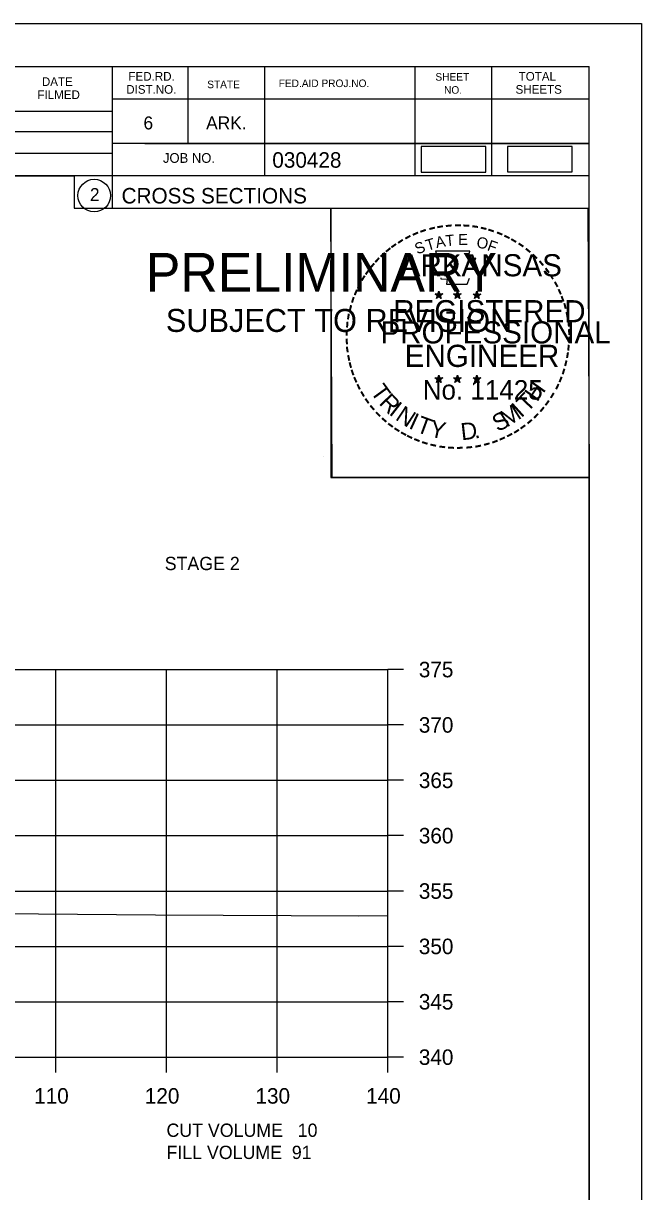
# Model space of a CAD drawing. Extents: x 1374859 to 1376773, y 382242 to 389804.
# Drawn here: x 1376241.6 to 1376297.5, y 385549.6 to 385655.1 of the extents above; entities that cross this region are included whole.
import ezdxf

# ---------------------------------------------------------------- set-up
doc = ezdxf.new("R2010")
doc.units = 0
for name, color, linetype in [('R_Axis', 7, 'Continuous'), ('R_Axis Annot', 7, 'Continuous'), ('R_Border', 7, 'Continuous'), ('R_Border PE', 7, 'Continuous'), ('R_Border Prem', 7, 'Continuous'), ('R_Drive', 7, 'Continuous'), ('R_Exist Surface', 7, 'Continuous'), ('R_Grid', 7, 'Continuous'), ('R_MOT', 7, 'Continuous'), ('R_No Plot', 7, 'Continuous')]:
    doc.layers.add(name, color=color, linetype=linetype)

msp = doc.modelspace()

# ---------------------------------------------------------------- linework, layer by layer
at = {"layer": 'R_Axis'}
for p, q in [((1376274.57, 385561.79), (1376274.57, 385596.79)), ((1376275.97, 385596.79), (1376274.57, 385596.79)), ((1376275.97, 385591.79), (1376274.57, 385591.79)), ((1376275.97, 385586.79), (1376274.57, 385586.79)), ((1376275.97, 385581.79), (1376274.57, 385581.79)), ((1376275.97, 385576.79), (1376274.57, 385576.79)), ((1376275.97, 385571.79), (1376274.57, 385571.79)), ((1376275.97, 385566.79), (1376274.57, 385566.79)), ((1375994.57, 385561.79), (1376274.57, 385561.79)), ((1376244.57, 385560.39), (1376244.57, 385561.79)), ((1376254.57, 385560.39), (1376254.57, 385561.79)), ((1376264.57, 385560.39), (1376264.57, 385561.79)), ((1376274.57, 385560.39), (1376274.57, 385561.79)), ((1376275.97, 385561.79), (1376274.57, 385561.79))]:
    msp.add_line(p, q, dxfattribs=at)
at = {"layer": 'R_Border'}
for p, q in [((1375976.57, 385651.25), (1376292.75, 385651.25)), ((1376249.65, 385651.25), (1376249.65, 385638.45)), ((1376256.49, 385651.25), (1376256.49, 385644.31)), ((1376263.43, 385651.25), (1376263.43, 385641.37)), ((1376277.01, 385651.25), (1376277.01, 385641.37)), ((1376283.95, 385651.25), (1376283.95, 385641.37)), ((1376292.75, 385445.79), (1376292.75, 385651.25)), ((1376292.75, 385648.31), (1376249.65, 385648.31)), ((1376292.75, 385648.33), (1376292.75, 385648.33)), ((1376210.49, 385647.23), (1376249.65, 385647.23)), ((1376210.49, 385645.37), (1376249.65, 385645.37)), ((1376292.75, 385644.31), (1376249.65, 385644.31)), ((1376252.61, 385644.31), (1376292.75, 385644.31)), ((1376210.49, 385643.43), (1376249.65, 385643.43)), ((1376292.75, 385641.37), (1376210.49, 385641.37)), ((1376249.65, 385638.45), (1376292.75, 385638.45))]:
    msp.add_line(p, q, dxfattribs=at)
msp.add_circle((1376248.04, 385639.59), 1.47, dxfattribs=at)
at = {"layer": 'R_Border PE'}
for p, q in [((1376278.84, 385630.71), (1376279.18, 385630.59)), ((1376278.84, 385630.71), (1376279.09, 385630.66)), ((1376278.84, 385630.71), (1376279.07, 385630.58)), ((1376278.97, 385630.3), (1376279.18, 385630.59)), ((1376278.97, 385630.3), (1376279.09, 385630.54)), ((1376278.97, 385630.3), (1376279.18, 385630.51)), ((1376279.18, 385630.96), (1376279.14, 385630.71)), ((1376279.18, 385630.59), (1376279.18, 385630.96)), ((1376279.18, 385630.96), (1376279.23, 385630.71)), ((1376279.53, 385630.71), (1376279.18, 385630.59)), ((1376279.4, 385630.3), (1376279.18, 385630.59)), ((1376279.4, 385630.3), (1376279.18, 385630.51)), ((1376279.53, 385630.71), (1376279.25, 385630.66)), ((1376279.4, 385630.3), (1376279.26, 385630.59)), ((1376279.53, 385630.71), (1376279.33, 385630.6)), ((1376280.51, 385630.71), (1376280.85, 385630.59)), ((1376280.51, 385630.71), (1376280.76, 385630.66)), ((1376280.51, 385630.71), (1376280.74, 385630.58)), ((1376280.64, 385630.3), (1376280.85, 385630.59)), ((1376280.64, 385630.3), (1376280.76, 385630.54)), ((1376280.64, 385630.3), (1376280.85, 385630.51)), ((1376280.85, 385630.96), (1376280.81, 385630.71)), ((1376280.85, 385630.59), (1376280.85, 385630.96)), ((1376280.85, 385630.96), (1376280.9, 385630.71)), ((1376281.2, 385630.71), (1376280.85, 385630.59)), ((1376281.07, 385630.3), (1376280.85, 385630.59)), ((1376281.07, 385630.3), (1376280.85, 385630.51)), ((1376281.2, 385630.71), (1376280.92, 385630.66)), ((1376281.07, 385630.3), (1376280.93, 385630.59)), ((1376281.2, 385630.71), (1376281, 385630.6)), ((1376282.27, 385630.69), (1376282.62, 385630.58)), ((1376282.27, 385630.69), (1376282.52, 385630.65)), ((1376282.27, 385630.69), (1376282.51, 385630.57)), ((1376282.4, 385630.29), (1376282.62, 385630.58)), ((1376282.4, 385630.29), (1376282.53, 385630.53)), ((1376282.4, 385630.29), (1376282.62, 385630.5)), ((1376282.62, 385630.95), (1376282.58, 385630.7)), ((1376282.62, 385630.58), (1376282.62, 385630.95)), ((1376282.62, 385630.95), (1376282.67, 385630.7)), ((1376282.97, 385630.69), (1376282.62, 385630.58)), ((1376282.83, 385630.29), (1376282.62, 385630.58)), ((1376282.83, 385630.29), (1376282.62, 385630.5)), ((1376282.97, 385630.69), (1376282.68, 385630.64)), ((1376282.83, 385630.29), (1376282.69, 385630.58)), ((1376282.97, 385630.69), (1376282.76, 385630.59)), ((1376278.83, 385623.13), (1376279.18, 385623.02)), ((1376278.83, 385623.13), (1376279.08, 385623.09)), ((1376278.83, 385623.13), (1376279.07, 385623.01)), ((1376278.96, 385622.72), (1376279.18, 385623.02)), ((1376279.18, 385623.39), (1376279.14, 385623.13)), ((1376279.18, 385623.02), (1376279.18, 385623.39)), ((1376279.18, 385623.39), (1376279.23, 385623.14)), ((1376279.53, 385623.13), (1376279.18, 385623.02)), ((1376279.39, 385622.72), (1376279.18, 385623.02)), ((1376279.53, 385623.13), (1376279.24, 385623.08)), ((1376279.39, 385622.72), (1376279.26, 385623.02)), ((1376279.53, 385623.13), (1376279.32, 385623.03)), ((1376280.5, 385623.13), (1376280.85, 385623.02)), ((1376280.5, 385623.13), (1376280.75, 385623.09)), ((1376280.5, 385623.13), (1376280.74, 385623.01)), ((1376280.63, 385622.72), (1376280.85, 385623.02)), ((1376280.85, 385623.39), (1376280.81, 385623.13)), ((1376280.85, 385623.02), (1376280.85, 385623.39)), ((1376280.85, 385623.39), (1376280.9, 385623.14)), ((1376281.2, 385623.13), (1376280.85, 385623.02)), ((1376281.06, 385622.72), (1376280.85, 385623.02)), ((1376281.2, 385623.13), (1376280.91, 385623.08)), ((1376281.06, 385622.72), (1376280.93, 385623.02)), ((1376281.2, 385623.13), (1376280.99, 385623.03)), ((1376282.27, 385623.12), (1376282.62, 385623.01)), ((1376282.27, 385623.12), (1376282.52, 385623.08)), ((1376282.27, 385623.12), (1376282.5, 385623)), ((1376282.62, 385623.38), (1376282.58, 385623.12)), ((1376282.62, 385623.01), (1376282.62, 385623.38)), ((1376282.62, 385623.38), (1376282.67, 385623.13)), ((1376282.96, 385623.12), (1376282.62, 385623.01)), ((1376282.96, 385623.12), (1376282.68, 385623.07)), ((1376282.96, 385623.12), (1376282.76, 385623.02)), ((1376278.96, 385622.72), (1376279.09, 385622.97)), ((1376278.96, 385622.72), (1376279.18, 385622.94)), ((1376279.39, 385622.72), (1376279.18, 385622.94)), ((1376280.63, 385622.72), (1376280.76, 385622.97)), ((1376280.63, 385622.72), (1376280.85, 385622.94)), ((1376281.06, 385622.72), (1376280.85, 385622.94)), ((1376282.4, 385622.71), (1376282.62, 385623.01)), ((1376282.4, 385622.71), (1376282.53, 385622.96)), ((1376282.4, 385622.71), (1376282.61, 385622.93)), ((1376282.83, 385622.71), (1376282.61, 385622.93)), ((1376282.83, 385622.71), (1376282.62, 385623.01)), ((1376282.83, 385622.71), (1376282.69, 385623.01))]:
    msp.add_line(p, q, dxfattribs=at)
for points in [[(1376278.88, 385634.58), (1376279.15, 385633.76)], [(1376282.39, 385633.66), (1376282.53, 385633.95), (1376281.84, 385633.92), (1376281.99, 385634.58), (1376278.88, 385634.58)], [(1376279.37, 385632.16), (1376279.37, 385632.07), (1376279.93, 385632.05), (1376279.88, 385631.58), (1376281.75, 385631.58), (1376281.95, 385632.12)], [(1376279.18, 385630.96), (1376279.4, 385630.3), (1376278.84, 385630.71), (1376279.53, 385630.71), (1376278.97, 385630.3), (1376279.18, 385630.96)], [(1376280.85, 385630.96), (1376281.07, 385630.3), (1376280.51, 385630.71), (1376281.2, 385630.71), (1376280.64, 385630.3), (1376280.85, 385630.96)], [(1376282.62, 385630.95), (1376282.83, 385630.29), (1376282.27, 385630.69), (1376282.97, 385630.69), (1376282.4, 385630.29), (1376282.62, 385630.95)], [(1376279.18, 385623.39), (1376279.39, 385622.72), (1376278.83, 385623.13), (1376279.53, 385623.13), (1376278.96, 385622.72), (1376279.18, 385623.39)], [(1376280.85, 385623.39), (1376281.06, 385622.72), (1376280.5, 385623.13), (1376281.2, 385623.13), (1376280.63, 385622.72), (1376280.85, 385623.39)], [(1376282.62, 385623.38), (1376282.83, 385622.71), (1376282.27, 385623.12), (1376282.96, 385623.12), (1376282.4, 385622.71), (1376282.62, 385623.38)]]:
    msp.add_lwpolyline(points, dxfattribs=at)
for centre, radius in [((1376279.18, 385630.59), 0.172), ((1376279.18, 385630.59), 0.145), ((1376279.18, 385630.59), 0.116), ((1376279.18, 385630.59), 0.0991), ((1376279.18, 385630.59), 0.0747), ((1376279.18, 385630.59), 0.0495), ((1376279.18, 385630.59), 0.0296), ((1376280.85, 385630.59), 0.172), ((1376280.85, 385630.59), 0.145), ((1376280.85, 385630.59), 0.116), ((1376280.85, 385630.59), 0.0991), ((1376280.85, 385630.59), 0.0747), ((1376280.85, 385630.59), 0.0495), ((1376280.85, 385630.59), 0.0296), ((1376282.62, 385630.58), 0.172), ((1376282.62, 385630.58), 0.145), ((1376282.62, 385630.58), 0.116), ((1376282.62, 385630.58), 0.0991), ((1376282.62, 385630.58), 0.0747), ((1376282.62, 385630.58), 0.0495), ((1376282.62, 385630.58), 0.0296), ((1376279.18, 385623.02), 0.172), ((1376279.18, 385623.02), 0.145), ((1376279.18, 385623.02), 0.116), ((1376279.18, 385623.02), 0.0991), ((1376279.18, 385623.02), 0.0747), ((1376279.18, 385623.02), 0.0495), ((1376279.18, 385623.02), 0.0296), ((1376280.85, 385623.02), 0.172), ((1376280.85, 385623.02), 0.145), ((1376280.85, 385623.02), 0.116), ((1376280.85, 385623.02), 0.0991), ((1376280.85, 385623.02), 0.0747), ((1376280.85, 385623.02), 0.0495), ((1376280.85, 385623.02), 0.0296), ((1376282.62, 385623.01), 0.172), ((1376282.62, 385623.01), 0.145), ((1376282.62, 385623.01), 0.116), ((1376282.62, 385623.01), 0.0991), ((1376282.62, 385623.01), 0.0747), ((1376282.62, 385623.01), 0.0495), ((1376282.62, 385623.01), 0.0296)]:
    msp.add_circle(centre, radius, dxfattribs=at)
at = {"layer": 'R_Drive'}
msp.add_lwpolyline([(1376277.58, 385641.72), (1376283.41, 385641.72), (1376283.41, 385644.03), (1376277.58, 385644.03)], close=True, dxfattribs=at)
at = {"layer": 'R_Exist Surface'}
msp.add_lwpolyline([(1376177.03, 385586.01), (1376186.56, 385582.32), (1376193.36, 385579.62), (1376200.64, 385577.62), (1376205.34, 385576.02), (1376205.93, 385576.01), (1376206.13, 385576.01), (1376206.78, 385575.97), (1376208.04, 385575.86), (1376211.6, 385575.7), (1376219.1, 385575.09), (1376225.48, 385574.99), (1376229.34, 385574.81), (1376239.45, 385574.75), (1376253.58, 385574.63), (1376271.96, 385574.56), (1376274.57, 385574.57)], dxfattribs=at)
at = {"layer": 'R_Grid'}
for p, q in [((1375994.57, 385596.79), (1376274.57, 385596.79)), ((1376244.57, 385561.79), (1376244.57, 385596.79)), ((1376254.57, 385561.79), (1376254.57, 385596.79)), ((1376264.57, 385561.79), (1376264.57, 385596.79)), ((1376274.57, 385561.79), (1376274.57, 385596.79)), ((1375994.57, 385591.79), (1376274.57, 385591.79)), ((1375994.57, 385586.79), (1376274.57, 385586.79)), ((1375994.57, 385581.79), (1376274.57, 385581.79)), ((1375994.57, 385576.79), (1376274.57, 385576.79)), ((1375994.57, 385571.79), (1376274.57, 385571.79)), ((1375994.57, 385566.79), (1376274.57, 385566.79)), ((1375994.57, 385561.79), (1376274.57, 385561.79))]:
    msp.add_line(p, q, dxfattribs=at)
at = {"layer": 'R_MOT'}
msp.add_lwpolyline([(1376285.38, 385641.73), (1376291.21, 385641.73), (1376291.21, 385644.04), (1376285.38, 385644.04)], close=True, dxfattribs=at)
at = {"layer": 'R_No Plot'}
for p, q in [((1375964.17, 385655.14), (1376297.5, 385655.14)), ((1376268.78, 385615.99), (1376268.78, 385615.99))]:
    msp.add_line(p, q, dxfattribs=at)
for points in [[(1375964.16, 385655.14), (1376297.5, 385655.14), (1376297.5, 385441.81), (1375964.16, 385441.81)], [(1376210.49, 385651.25), (1376210.49, 385641.37), (1376246.22, 385641.37), (1376246.22, 385638.45), (1376269.42, 385638.45), (1376269.42, 385614.12), (1376292.75, 385614.12), (1376292.75, 385445.79), (1375976.57, 385445.79), (1375976.57, 385651.25)], [(1376269.42, 385638.45), (1376292.63, 385638.45), (1376292.75, 385614.12), (1376269.54, 385614.12)]]:
    msp.add_lwpolyline(points, close=True, dxfattribs=at)

# ---------------------------------------------------------------- texts
at = {"layer": 'R_Axis Annot'}
msp.add_text('STAGE 2', height=1.2, rotation=360, dxfattribs=at).set_placement((1376254.41, 385605.77))
for s, height, p in [('375', 1.4, (1376277.37, 385596.09)), ('370', 1.4, (1376277.37, 385591.09)), ('365', 1.4, (1376277.37, 385586.09)), ('360', 1.4, (1376277.37, 385581.09)), ('355', 1.4, (1376277.37, 385576.09)), ('350', 1.4, (1376277.37, 385571.09)), ('345', 1.4, (1376277.37, 385566.09)), ('340', 1.4, (1376277.37, 385561.09)), ('110', 1.4, (1376242.61, 385557.59)), ('120', 1.4, (1376252.61, 385557.59)), ('130', 1.4, (1376262.61, 385557.59)), ('140', 1.4, (1376272.61, 385557.59)), ('CUT VOLUME   10', 1.2, (1376254.57, 385554.59)), ('FILL VOLUME  91', 1.2, (1376254.57, 385552.59))]:
    msp.add_text(s, height=height, dxfattribs=at).set_placement(p)
at = {"layer": 'R_Border'}
for s, height, p in [('FED.RD.', 0.782, (1376251.13, 385649.97)), ('SHEET', 0.684, (1376278.87, 385649.97)), ('TOTAL', 0.782, (1376286.39, 385649.97)), ('DATE', 0.782, (1376243.31, 385649.49)), ('DIST.NO.', 0.782, (1376250.93, 385648.79)), ('STATE', 0.684, (1376258.25, 385649.29)), ('FED.AID PROJ.NO.', 0.684, (1376264.71, 385649.39)), ('NO.', 0.684, (1376279.65, 385648.79)), ('SHEETS', 0.782, (1376286.11, 385648.79)), ('FILMED', 0.782, (1376242.91, 385648.31)), ('6', 1.17, (1376252.49, 385645.57)), ('ARK.', 1.172, (1376258.15, 385645.57)), ('JOB NO.', 0.879, (1376254.25, 385642.55)), ('030428', 1.4, (1376264.13, 385642.11)), ('2', 1.17, (1376247.65, 385639.1)), ('CROSS SECTIONS', 1.4, (1376250.51, 385638.88))]:
    msp.add_text(s, height=height, rotation=360, dxfattribs=at).set_placement(p)
at = {"layer": 'R_Border PE'}
for s, height, rotation, p in [('-', 1.6, 13.6301, (1376278.37, 385635.95)), ('-', 1.6, 10.2193, (1376279.05, 385636.11)), ('-', 1.6, 5.8968, (1376279.78, 385636.22)), ('-', 1.6, 0.1862, (1376280.55, 385636.3)), ('-', 1.6, 357.743, (1376281.28, 385636.28)), ('-', 1.6, 352.1617, (1376282.02, 385636.23)), ('-', 1.6, 347.2049, (1376282.74, 385636.11)), ('-', 1.6, 34.0636, (1376275.76, 385634.75)), ('-', 1.6, 28.7918, (1376276.36, 385635.12)), ('-', 1.6, 24.3072, (1376276.99, 385635.44)), ('-', 1.6, 19.1761, (1376277.62, 385635.71)), ('T', 1, 16.4036, (1376278.15, 385634.59)), ('A', 1, 11.2132, (1376278.97, 385634.84)), ('T', 1, 6.0228, (1376279.82, 385635.01)), ('E', 1, 0.8323, (1376280.93, 385635.12)), ('O', 1, 350.4515, (1376282.53, 385634.91)), ('-', 1.6, 342.3362, (1376283.37, 385635.96)), ('-', 1.6, 337.8551, (1376284.11, 385635.73)), ('-', 1.6, 334.1211, (1376284.74, 385635.46)), ('-', 1.6, 329.6409, (1376285.32, 385635.18)), ('-', 1.6, 38.9507, (1376274.71, 385633.98)), ('-', 1.6, 36.2317, (1376275.18, 385634.36)), ('S', 1, 21.594, (1376277.23, 385634.26)), ('F', 1, 340.0707, (1376283.48, 385634.68)), ('-', 1.6, 325.8627, (1376285.96, 385634.82)), ('-', 1.6, 320.5297, (1376286.57, 385634.39)), ('-', 1.6, 48.423, (1376273.83, 385633.09)), ('-', 1.6, 42.9622, (1376274.27, 385633.56)), ('ARKANSAS', 2, 360, (1376275.73, 385632.3)), ('-', 1.6, 315.5786, (1376287.17, 385633.91)), ('-', 1.6, 309.8797, (1376287.74, 385633.36)), ('-', 1.6, 54.2325, (1376273.01, 385632.03)), ('-', 1.6, 50.6142, (1376273.42, 385632.6)), ('-', 1.6, 306.6522, (1376288.27, 385632.75)), ('-', 1.6, 62.8713, (1376272.37, 385630.89)), ('-', 1.6, 58.0706, (1376272.68, 385631.51)), ('-', 1.4, 303.6753, (1376288.75, 385632.19)), ('-', 1.6, 299.6684, (1376289.07, 385631.58)), ('-', 1.6, 72.3945, (1376271.89, 385629.65)), ('-', 1.6, 67.7743, (1376272.11, 385630.28)), ('DWB', 0.01, 360, (1376279.17, 385630.59)), ('DWB', 0.01, 360, (1376280.84, 385630.59)), ('DWB', 0.01, 360, (1376282.61, 385630.58)), ('-', 1.6, 294.6628, (1376289.39, 385630.97)), ('-', 1.6, 290.5728, (1376289.65, 385630.39)), ('-', 1.6, 75.461, (1376271.7, 385628.94)), ('REGISTERED', 2, 360, (1376275.05, 385628.15)), ('-', 1.6, 285.1233, (1376289.89, 385629.81)), ('-', 1.6, 81.2013, (1376271.56, 385628.22)), ('-', 1.6, 280.5493, (1376290.09, 385629.07)), ('-', 1.6, 89.0622, (1376271.46, 385626.83)), ('-', 1.6, 85.1863, (1376271.49, 385627.53)), ('PROFESSIONAL', 2, 360, (1376273.9, 385626.24)), ('-', 1.6, 276.5962, (1376290.25, 385628.3)), ('-', 1.6, 274.3301, (1376290.31, 385627.58)), ('-', 1.6, 94.1959, (1376271.5, 385626.11)), ('-', 1.6, 269.9407, (1376290.34, 385626.95)), ('-', 1.6, 98.9479, (1376271.57, 385625.44)), ('-', 1.6, 101.7149, (1376271.71, 385624.71)), ('ENGINEER', 2, 360, (1376276.09, 385624.12)), ('-', 1.6, 260.9953, (1376290.25, 385625.63)), ('-', 1.6, 263.5172, (1376290.32, 385626.28)), ('-', 1.6, 105.4578, (1376271.87, 385624.11)), ('-', 1.6, 255.7626, (1376290.14, 385624.95)), ('-', 1.6, 109.0874, (1376272.08, 385623.48)), ('-', 1.6, 114.0643, (1376272.34, 385622.89)), ('DWB', 0.01, 360, (1376279.17, 385623.02)), ('DWB', 0.01, 360, (1376280.84, 385623.02)), ('DWB', 0.01, 360, (1376282.6, 385623.01)), ('-', 1.6, 247.8887, (1376289.74, 385623.55)), ('-', 1.6, 252.8681, (1376289.96, 385624.23)), ('-', 1.6, 115.7289, (1376272.64, 385622.27)), ('T', 1.54, 306.0406, (1376272.94, 385621.86)), ('No. 11425', 1.757, 360, (1376277.72, 385621.17)), ('H', 1.54, 54.6088, (1376288.06, 385620.89)), ('-', 1.6, 244.6197, (1376289.48, 385622.93)), ('-', 1.6, 120.4471, (1376273, 385621.68)), ('-', 1.6, 125.8934, (1376273.4, 385621.12)), ('R', 1.54, 314.005, (1376273.7, 385620.81)), ('I', 1.54, 321.9694, (1376274.6, 385619.88)), ('T', 1.54, 46.6444, (1376287.17, 385619.95)), ('-', 1.6, 233.8452, (1376288.68, 385621.52)), ('-', 1.6, 239.0712, (1376289.08, 385622.17)), ('-', 1.6, 130.7181, (1376273.86, 385620.57)), ('-', 1.6, 134.2238, (1376274.38, 385620.02)), ('N', 1.54, 326.5002, (1376275.17, 385619.41)), ('I', 1.54, 335.3603, (1376276.38, 385618.62)), ('S', 1.54, 26.9312, (1376284.49, 385618.22)), ('M', 1.54, 32.6563, (1376285.32, 385618.63)), ('I', 1.54, 42.1136, (1376286.61, 385619.47)), ('-', 1.6, 225.7653, (1376287.77, 385620.39)), ('-', 1.6, 231.2538, (1376288.25, 385620.95)), ('-', 1.6, 138.9338, (1376274.91, 385619.56)), ('-', 1.6, 144.6463, (1376275.46, 385619.15)), ('T', 1.54, 339.8912, (1376277.04, 385618.29)), ('Y', 1.54, 347.8556, (1376278.26, 385617.85)), ('D', 1.54, 6.3969, (1376281.24, 385617.49)), ('-', 1.6, 215.7363, (1376286.7, 385619.41)), ('-', 1.6, 221.0851, (1376287.25, 385619.88)), ('-', 1.6, 148.0898, (1376276.02, 385618.78)), ('-', 1.6, 151.5704, (1376276.6, 385618.46)), ('-', 1.6, 154.6002, (1376277.12, 385618.21)), ('.', 1.54, 13.7642, (1376282.43, 385617.62)), ('-', 1.6, 204.2516, (1376284.98, 385618.36)), ('-', 1.6, 207.3568, (1376285.61, 385618.68)), ('-', 1.6, 212.2491, (1376286.17, 385619.02)), ('-', 1.6, 158.5612, (1376277.75, 385617.96)), ('-', 1.6, 162.7983, (1376278.43, 385617.74)), ('-', 1.6, 167.5555, (1376279.15, 385617.58)), ('-', 1.6, 173.1155, (1376279.92, 385617.47)), ('-', 1.6, 176.5183, (1376280.67, 385617.42)), ('-', 1.6, 181.5918, (1376281.41, 385617.44)), ('-', 1.6, 185.8167, (1376282.22, 385617.51)), ('-', 1.6, 191.2858, (1376282.96, 385617.64)), ('-', 1.6, 195.4743, (1376283.69, 385617.84)), ('-', 1.6, 200.7184, (1376284.36, 385618.08))]:
    msp.add_text(s, height=height, rotation=rotation, dxfattribs=at).set_placement(p)
at = {"layer": 'R_Border Prem'}
for s, height, p in [('PRELIMINARY', 3.5, (1376252.7, 385630.91)), ('DWB', 0.01, (1376253.45, 385632.76)), ('SUBJECT TO REVISION', 2.0751, (1376254.51, 385627.28))]:
    msp.add_text(s, height=height, rotation=360, dxfattribs=at).set_placement(p)

doc.saveas('drawing.dxf')
